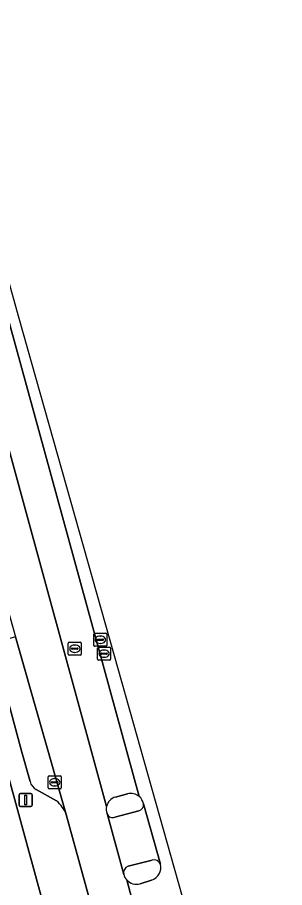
# Model space of a CAD drawing. Extents: x 162250 to 162661, y 380743 to 381606.
# Drawn here: x 162591.3 to 162611.7, y 380993.7 to 381060.4 of the extents above; entities that cross this region are included whole.
import ezdxf

# ---------------------------------------------------------------- set-up
doc = ezdxf.new("R2010")
doc.units = 0
for name, color, linetype in [('IMGEO_Berm_open', 7, 'Continuous'), ('IMGEO_Fietspad_gesloten', 7, 'Continuous'), ('IMGEO_Kolk', 7, 'Continuous'), ('IMGEO_Lichtmast', 7, 'Continuous'), ('IMGEO_Parkeervlak_open', 7, 'Continuous'), ('IMGEO_Rijbaan_regionaal_gesloten', 7, 'Continuous'), ('IMGEO_Rioolput', 7, 'Continuous'), ('IMGEO_Verkeerseiland_gesloten', 7, 'Continuous'), ('IMGEO_Voetpad_gesloten', 7, 'Continuous')]:
    doc.layers.add(name, color=color, linetype=linetype)

msp = doc.modelspace()

# ---------------------------------------------------------------- linework, layer by layer
at = {"layer": 'IMGEO_Berm_open'}
for points in [[(162592.274, 381001.837), (162591.654, 381004.101), (162589.676, 381011.325), (162589.374, 381012.428), (162588.729, 381014.74), (162587.55, 381018.956), (162586.053, 381024.406), (162584.626, 381029.598), (162582.831, 381036.134), (162576.877, 381057.835), (162575.087, 381064.36), (162574.627, 381066.044), (162569.261, 381085.65), (162567.483, 381092.185), (162564.577, 381102.79)], [(162573.052, 381066.398), (162577.335, 381050.801), (162584.526, 381024.553), (162587.309, 381014.367), (162588.433, 381010.254), (162590.219, 381003.716), (162603.154, 380956.316), (162606.977, 380942.372), (162608.338, 380937.386), (162611.747, 380924.889)], [(162594.288, 381000.358), (162592.751, 381001.236)], [(162597.541, 380990.23), (162595.042, 380999.313)]]:
    msp.add_lwpolyline(points, dxfattribs=at)
for centre, radius, start, end in [((162593.232, 381002.107), 0.995, 195.76407, 241.11239), ((162592.956, 380998.603), 2.203, 18.80808, 52.81516)]:
    msp.add_arc(centre, radius, start, end, dxfattribs=at)
at = {"layer": 'IMGEO_Fietspad_gesloten'}
msp.add_lwpolyline([(162611.747, 380924.889), (162608.338, 380937.386), (162606.977, 380942.372), (162603.154, 380956.316), (162590.219, 381003.716), (162588.433, 381010.254), (162587.309, 381014.367), (162584.526, 381024.553), (162577.335, 381050.801), (162573.052, 381066.398), (162562.992, 381103.198), (162560.736, 381111.446), (162554.806, 381133.124), (162551.645, 381144.647), (162551.592, 381144.84), (162548.984, 381154.395), (162540.943, 381183.77), (162539.144, 381190.342), (162536.398, 381200.372), (162535.609, 381203.223), (162535.353, 381204.147), (162534.863, 381206.056), (162528.007, 381231.163)], dxfattribs=at)
at = {"layer": 'IMGEO_Kolk'}
for p, q in [((162593.664, 381001.364), (162593.664, 381002.216)), ((162593.739, 381002.29), (162594.591, 381002.29)), ((162594.665, 381002.216), (162594.665, 381001.364)), ((162593.923, 381001.784), (162593.923, 381001.796)), ((162594.361, 381001.747), (162593.963, 381001.747)), ((162593.966, 381001.833), (162594.364, 381001.833)), ((162594.152, 381002.07), (162594.177, 381002.07)), ((162594.407, 381001.796), (162594.407, 381001.784)), ((162594.591, 381001.29), (162593.739, 381001.29)), ((162594.175, 381001.51), (162594.15, 381001.51))]:
    msp.add_line(p, q, dxfattribs=at)
for points in [[(162593.664, 381001.364), (162593.664, 381002.216)], [(162593.739, 381002.29), (162594.591, 381002.29)], [(162594.665, 381002.216), (162594.665, 381001.364)], [(162594.591, 381001.29), (162593.739, 381001.29)]]:
    msp.add_lwpolyline(points, dxfattribs=at)
for centre, radius, start, end in [((162593.741, 381002.214), 0.0765, 91.55205, 178.44795), ((162593.741, 381002.214), 0.0765, 91.55205, 178.44795), ((162594.589, 381002.214), 0.0765, 1.55205, 88.44795), ((162594.589, 381002.214), 0.0765, 1.55205, 88.44795), ((162593.963, 381001.793), 0.0403, 85.87752, 175.75265), ((162593.96, 381001.783), 0.0366, 178.93798, 274.71019), ((162594.364, 381001.79), 0.043, 264.86636, 352.45326), ((162594.368, 381001.795), 0.0386, 1.73085, 96.63898), ((162593.741, 381001.366), 0.0765, 181.55205, 268.44795), ((162593.741, 381001.366), 0.0765, 181.55205, 268.44795), ((162594.589, 381001.366), 0.0765, 271.55205, 358.44795), ((162594.589, 381001.366), 0.0765, 271.55205, 358.44795)]:
    msp.add_arc(centre, radius, start, end, dxfattribs=at)
for centre, major_axis, ratio, start_param, end_param in [((162594.151, 381001.79), (-0.387, 0.002), 0.722429, 4.712389, 7.853982), ((162594.176, 381001.79), (-0.39, 0.002), 0.717154, 1.570796, 4.712389)]:
    msp.add_ellipse(centre, major_axis=major_axis, ratio=ratio, start_param=start_param, end_param=end_param, dxfattribs=at)
at = {"layer": 'IMGEO_Lichtmast'}
for p, q in [((162591.544, 381000.933), (162592.334, 381000.933)), ((162592.334, 381000.933), (162591.544, 381000.933)), ((162591.444, 381000.033), (162591.444, 381000.833)), ((162591.444, 381000.833), (162591.444, 381000.033)), ((162592.434, 381000.833), (162592.434, 381000.033)), ((162592.434, 381000.033), (162592.434, 381000.833)), ((162592.334, 380999.933), (162591.544, 380999.933)), ((162591.544, 380999.933), (162592.334, 380999.933))]:
    msp.add_line(p, q, dxfattribs=at)
msp.add_lwpolyline([(162591.864, 381000.808), (162592.014, 381000.808), (162592.014, 381000.058), (162591.864, 381000.058), (162591.864, 381000.808)], dxfattribs=at)
for centre, start, end in [((162591.544, 381000.833), 90, 180), ((162591.544, 381000.833), 90, 180), ((162592.334, 381000.833), 0, 90), ((162592.334, 381000.833), 360, 90), ((162591.544, 381000.033), 180, 270), ((162591.544, 381000.033), 180, 270), ((162592.334, 381000.033), 270, 0), ((162592.334, 381000.033), 270, 0)]:
    msp.add_arc(centre, 0.1, start, end, dxfattribs=at)
at = {"layer": 'IMGEO_Parkeervlak_open'}
for points in [[(162595.042, 380999.313), (162591.173, 381012.938), (162589.374, 381012.428), (162589.676, 381011.325), (162591.654, 381004.101), (162592.274, 381001.837)], [(162592.751, 381001.236), (162594.288, 381000.358)]]:
    msp.add_lwpolyline(points, dxfattribs=at)
for centre, radius, start, end in [((162593.232, 381002.107), 0.995, 195.76407, 241.11239), ((162592.956, 380998.603), 2.203, 18.80808, 52.81516)]:
    msp.add_arc(centre, radius, start, end, dxfattribs=at)
at = {"layer": 'IMGEO_Rijbaan_regionaal_gesloten'}
for points in [[(162604.23, 380992.009), (162599.016, 381010.476), (162591.435, 381037.32), (162559.589, 381151.874), (162545.39, 381202.947), (162544.673, 381202.753), (162544.818, 381202.219), (162545.081, 381201.258)], [(162543.432, 381200.793), (162543.152, 381201.827), (162543.029, 381202.295), (162540.124, 381201.475), (162556.025, 381141.32), (162556.267, 381140.725), (162561.982, 381119.806), (162563.768, 381113.225), (162565.639, 381106.468), (162577.173, 381064.266), (162584.449, 381036.623), (162587.606, 381025.501), (162590.528, 381015.212), (162591.173, 381012.938), (162595.042, 380999.313), (162597.541, 380990.23), (162600.546, 380991.029), (162599.675, 380994.301)], [(162600.62, 381000.709), (162572.292, 381104.139), (162571.442, 381107.069)], [(162571.442, 381107.069), (162572.292, 381104.139), (162600.62, 381000.709)], [(162569.2, 381106.245), (162570.083, 381102.662), (162593.627, 381016.375), (162598.128, 380999.927)], [(162598.128, 380999.927), (162593.627, 381016.375), (162570.083, 381102.662)], [(162598.809, 381000.659), (162599.725, 381000.896)], [(162600.952, 381000.141), (162602.251, 380995.514)], [(162599.44, 380994.733), (162598.163, 380999.392)], [(162599.675, 380994.301), (162600.546, 380991.029), (162604.23, 380992.009)], [(162601.574, 380994.29), (162600.697, 380994.009)]]:
    msp.add_lwpolyline(points, dxfattribs=at)
for centre, radius, start, end in [((162599.997, 380999.963), 0.972, 50.12819, 106.26878), ((162599.085, 380999.719), 0.979, 106.37487, 167.75933), ((162600.003, 380999.967), 0.965, 10.37508, 50.23809), ((162599.081, 380999.721), 0.975, 167.78148, 199.7045), ((162601.247, 380995.27), 1.033, 288.46469, 13.64095), ((162600.416, 380994.984), 1.008, 194.42832, 222.66243), ((162600.424, 380994.987), 1.015, 222.49827, 285.61094)]:
    msp.add_arc(centre, radius, start, end, dxfattribs=at)
at = {"layer": 'IMGEO_Rioolput'}
for p, q in [((162597.152, 381012.282), (162597.152, 381013.134)), ((162597.227, 381013.208), (162598.079, 381013.208)), ((162597.64, 381012.988), (162597.665, 381012.988)), ((162598.153, 381013.134), (162598.153, 381012.282)), ((162595.196, 381011.597), (162595.196, 381012.449)), ((162595.271, 381012.523), (162596.123, 381012.523)), ((162595.684, 381012.303), (162595.709, 381012.303)), ((162596.197, 381012.449), (162596.197, 381011.597)), ((162598.079, 381012.208), (162597.227, 381012.208)), ((162597.411, 381012.702), (162597.411, 381012.714)), ((162597.849, 381012.665), (162597.451, 381012.665)), ((162597.454, 381012.751), (162597.852, 381012.751)), ((162597.663, 381012.428), (162597.638, 381012.428)), ((162597.895, 381012.714), (162597.895, 381012.702)), ((162595.455, 381012.017), (162595.455, 381012.029)), ((162595.893, 381011.98), (162595.495, 381011.98)), ((162595.498, 381012.066), (162595.896, 381012.066)), ((162595.707, 381011.743), (162595.682, 381011.743)), ((162595.939, 381012.029), (162595.939, 381012.017)), ((162597.438, 381011.218), (162597.438, 381012.07)), ((162597.513, 381012.144), (162598.365, 381012.144)), ((162597.697, 381011.638), (162597.697, 381011.65)), ((162598.135, 381011.601), (162597.737, 381011.601)), ((162597.74, 381011.687), (162598.138, 381011.687)), ((162597.926, 381011.924), (162597.951, 381011.924)), ((162598.181, 381011.65), (162598.181, 381011.638)), ((162598.439, 381012.07), (162598.439, 381011.218)), ((162596.123, 381011.523), (162595.271, 381011.523)), ((162598.365, 381011.144), (162597.513, 381011.144)), ((162597.949, 381011.364), (162597.924, 381011.364))]:
    msp.add_line(p, q, dxfattribs=at)
for points in [[(162597.152, 381012.282), (162597.152, 381013.134)], [(162597.227, 381013.208), (162598.079, 381013.208)], [(162598.153, 381013.134), (162598.153, 381012.282)], [(162595.196, 381011.597), (162595.196, 381012.449)], [(162595.271, 381012.523), (162596.123, 381012.523)], [(162596.197, 381012.449), (162596.197, 381011.597)], [(162598.079, 381012.208), (162597.227, 381012.208)], [(162597.438, 381011.218), (162597.438, 381012.07)], [(162597.513, 381012.144), (162598.365, 381012.144)], [(162598.439, 381012.07), (162598.439, 381011.218)], [(162596.123, 381011.523), (162595.271, 381011.523)], [(162598.365, 381011.144), (162597.513, 381011.144)]]:
    msp.add_lwpolyline(points, dxfattribs=at)
for centre, radius, start, end in [((162597.229, 381013.132), 0.0765, 91.55205, 178.44795), ((162597.229, 381013.132), 0.0765, 91.55205, 178.44795), ((162598.077, 381013.132), 0.0765, 1.55205, 88.44795), ((162598.077, 381013.132), 0.0765, 1.55205, 88.44795), ((162595.273, 381012.447), 0.0765, 91.55205, 178.44795), ((162595.273, 381012.447), 0.0765, 91.55205, 178.44795), ((162596.121, 381012.447), 0.0765, 1.55205, 88.44795), ((162596.121, 381012.447), 0.0765, 1.55205, 88.44795), ((162597.229, 381012.284), 0.0765, 181.55205, 268.44795), ((162597.229, 381012.284), 0.0765, 181.55205, 268.44795), ((162597.451, 381012.711), 0.0403, 85.87752, 175.75265), ((162597.448, 381012.701), 0.0366, 178.93798, 274.71019), ((162597.852, 381012.708), 0.043, 264.86636, 352.45326), ((162597.856, 381012.713), 0.0386, 1.73085, 96.63898), ((162598.077, 381012.284), 0.0765, 271.55205, 358.44795), ((162598.077, 381012.284), 0.0765, 271.55205, 358.44795), ((162595.273, 381011.599), 0.0765, 181.55205, 268.44795), ((162595.273, 381011.599), 0.0765, 181.55205, 268.44795), ((162595.495, 381012.026), 0.0403, 85.87752, 175.75265), ((162595.492, 381012.016), 0.0366, 178.93798, 274.71019), ((162595.896, 381012.023), 0.043, 264.86636, 352.45326), ((162595.9, 381012.028), 0.0386, 1.73085, 96.63898), ((162596.121, 381011.599), 0.0765, 271.55205, 358.44795), ((162596.121, 381011.599), 0.0765, 271.55205, 358.44795), ((162597.515, 381012.068), 0.0765, 91.55205, 178.44795), ((162597.515, 381012.068), 0.0765, 91.55205, 178.44795), ((162597.737, 381011.647), 0.0403, 85.87752, 175.75265), ((162597.734, 381011.637), 0.0366, 178.93798, 274.71019), ((162598.138, 381011.644), 0.043, 264.86636, 352.45326), ((162598.142, 381011.649), 0.0386, 1.73085, 96.63898), ((162598.363, 381012.068), 0.0765, 1.55205, 88.44795), ((162598.363, 381012.068), 0.0765, 1.55205, 88.44795), ((162597.515, 381011.22), 0.0765, 181.55205, 268.44795), ((162597.515, 381011.22), 0.0765, 181.55205, 268.44795), ((162598.363, 381011.22), 0.0765, 271.55205, 358.44795), ((162598.363, 381011.22), 0.0765, 271.55205, 358.44795)]:
    msp.add_arc(centre, radius, start, end, dxfattribs=at)
for centre, major_axis, ratio, start_param, end_param in [((162597.639, 381012.708), (-0.387, 0.002), 0.722429, 4.712389, 7.853982), ((162597.664, 381012.708), (-0.39, 0.002), 0.717154, 1.570796, 4.712389), ((162595.683, 381012.023), (-0.387, 0.002), 0.722429, 4.712389, 7.853982), ((162595.708, 381012.023), (-0.39, 0.002), 0.717154, 1.570796, 4.712389), ((162597.925, 381011.644), (-0.387, 0.002), 0.722429, 4.712389, 7.853982), ((162597.95, 381011.644), (-0.39, 0.002), 0.717154, 1.570796, 4.712389)]:
    msp.add_ellipse(centre, major_axis=major_axis, ratio=ratio, start_param=start_param, end_param=end_param, dxfattribs=at)
at = {"layer": 'IMGEO_Verkeerseiland_gesloten'}
for points in [[(162599.725, 381000.896), (162598.809, 381000.659)], [(162598.77, 380999.113), (162600.592, 380999.602)], [(162601.626, 380995.83), (162599.789, 380995.35)], [(162600.697, 380994.009), (162601.574, 380994.29)]]:
    msp.add_lwpolyline(points, dxfattribs=at)
for centre, radius, start, end in [((162599.997, 380999.963), 0.972, 50.12819, 106.26878), ((162599.085, 380999.719), 0.979, 106.37487, 167.75933), ((162600.003, 380999.967), 0.965, 10.37508, 50.23809), ((162599.081, 380999.721), 0.975, 167.78148, 199.7045), ((162600.49, 381000.06), 0.469, 282.52277, 9.99903), ((162598.603, 380999.55), 0.468, 199.75291, 290.87651), ((162601.763, 380995.325), 0.523, 21.18739, 105.17029), ((162599.939, 380994.858), 0.514, 106.91982, 194.09169), ((162601.247, 380995.27), 1.033, 288.46469, 13.64095), ((162600.416, 380994.984), 1.008, 194.42832, 222.66243), ((162600.424, 380994.987), 1.015, 222.49827, 285.61094)]:
    msp.add_arc(centre, radius, start, end, dxfattribs=at)
at = {"layer": 'IMGEO_Voetpad_gesloten'}
for points in [[(162600.592, 380999.602), (162598.77, 380999.113)], [(162602.251, 380995.514), (162600.952, 381000.141)], [(162598.163, 380999.392), (162599.44, 380994.733)], [(162599.789, 380995.35), (162601.626, 380995.83)]]:
    msp.add_lwpolyline(points, dxfattribs=at)
for centre, radius, start, end in [((162600.49, 381000.06), 0.469, 282.52277, 9.99903), ((162598.603, 380999.55), 0.468, 199.75291, 290.87651), ((162601.763, 380995.325), 0.523, 21.18739, 105.17029), ((162599.939, 380994.858), 0.514, 106.91982, 194.09169)]:
    msp.add_arc(centre, radius, start, end, dxfattribs=at)

doc.saveas('drawing.dxf')
